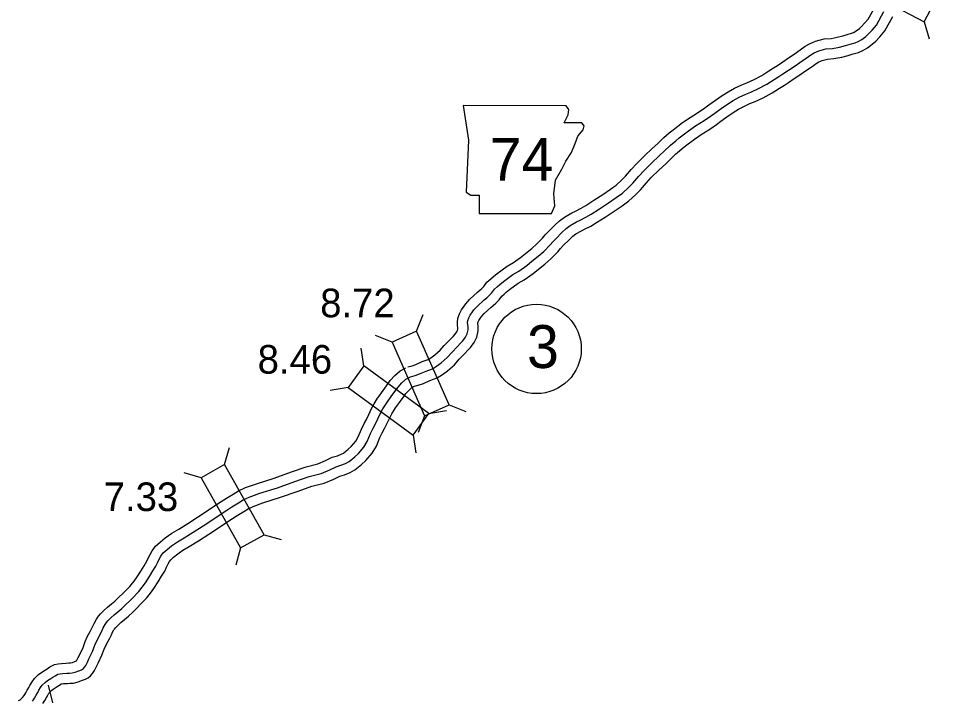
# Model space of a CAD drawing. Extents: x 31699 to 244310, y -8841 to 11474.
# Drawn here: x 135344 to 136248, y -2910 to -2239 of the extents above; entities that cross this region are included whole.
import ezdxf

# ---------------------------------------------------------------- set-up
doc = ezdxf.new("R2010")
doc.units = 0
for name, color, linetype in [('B_Logo', 7, 'Continuous'), ('G-ANNO-TEXT', 7, 'Continuous'), ('R_Border Notes', 7, 'Continuous'), ('R_XS_EARTHWORK_STAGE1', 7, 'Continuous'), ('R_XS_EARTHWORK_STAGE2', 7, 'Continuous'), ('S_WALL', 7, 'Continuous')]:
    doc.layers.add(name, color=color, linetype=linetype)

msp = doc.modelspace()

# ---------------------------------------------------------------- linework, layer by layer
at = {"layer": 'B_Logo'}
for points in [[(135730.28, -2591.49), (135734.79, -2590.26), (135739.24, -2588.69), (135745.54, -2585.9), (135752.05, -2583.58), (135755.89, -2581.02), (135760.45, -2577.71), (135766.47, -2572.53), (135770.76, -2567.55), (135776.37, -2561.84), (135779.47, -2558.54), (135781.72, -2556.12), (135784.48, -2552.57), (135786.05, -2549.28), (135786.89, -2545.27), (135786.87, -2542.47), (135786.58, -2539.94), (135786.44, -2538.34), (135786.75, -2536.2), (135787.6, -2533.59), (135789.11, -2530.84), (135791.28, -2527.69), (135792.53, -2525.74), (135795.69, -2522.25), (135802.63, -2515.72), (135805.21, -2513.7), (135807.39, -2511.81), (135809.84, -2509.19), (135812.87, -2505.36), (135815.77, -2502.67), (135818.22, -2500.65), (135821.66, -2497.89), (135830.86, -2491.01), (135836.82, -2487.63), (135844.76, -2482.16), (135849.72, -2477.78), (135856.01, -2472.86), (135861.49, -2468.15), (135867.7, -2461.83), (135870.27, -2458.67), (135873.57, -2455.37), (135879.32, -2449.66), (135883.48, -2445.75), (135887.32, -2442.65), (135893.75, -2439.07), (135897.13, -2437.37), (135902.89, -2434.46), (135908.19, -2431.35), (135916.21, -2426.14), (135925.08, -2420.34), (135932.76, -2415.07), (135938.78, -2410.69), (135944.8, -2405.37), (135949.09, -2400.93), (135954.96, -2394.08), (135960.04, -2388.5), (135967.7, -2381.03), (135974.7, -2374.57), (135980.85, -2368.65), (135984.68, -2364.88), (135986.27, -2363.47), (135991.29, -2359.22), (135994.79, -2356.26), (136003.93, -2349.58), (136010.88, -2344.66), (136019.22, -2339.45), (136025.58, -2335.07), (136029.68, -2332.03), (136035.97, -2327.64), (136042.32, -2323.19), (136047.89, -2319.74), (136053.58, -2316.49), (136060.35, -2313.44), (136065.32, -2311.4), (136072.88, -2307.93), (136080.97, -2303.53), (136088.12, -2298.94), (136092.82, -2295.97), (136096.8, -2293.47), (136102.23, -2289.82), (136107.72, -2286.11), (136113.41, -2282.33), (136119.64, -2277.87), (136124.14, -2274.77), (136127.52, -2272.81), (136132.03, -2270.77), (136138.93, -2268.98), (136145.58, -2268.46), (136152.43, -2267.27), (136158.34, -2265.69), (136162.92, -2264.32), (136167.7, -2262.88), (136170.82, -2261.59), (136174.4, -2259.49), (136178.37, -2256.53), (136181.14, -2254.03), (136184.58, -2250.34), (136188.8, -2245.43), (136196.22, -2232.16)], [(135358.27, -2910.65), (135359.06, -2909.38), (135360.04, -2907.84), (135361.75, -2904.95), (135363.33, -2902.21), (135364.51, -2899.99), (135366.08, -2897.25), (135367.73, -2895.1), (135370.77, -2892.2), (135373.09, -2890.45), (135376.33, -2888.49), (135378.38, -2887.14), (135380.44, -2885.66), (135383.15, -2884.3), (135385.41, -2883.81), (135387.87, -2883.46), (135392, -2883.23), (135394.52, -2883.08), (135397.12, -2882.92), (135400.37, -2882.16), (135403.96, -2880.8), (135406.35, -2879.91), (135407.34, -2879.37), (135408.4, -2878.5), (135409.39, -2877.35), (135410.64, -2875.48), (135412.28, -2872.33), (135413.78, -2869.11), (135417.32, -2861.68), (135419.47, -2855.72), (135421.43, -2851.37), (135423.86, -2846.94), (135425.3, -2844.06), (135426.81, -2841.25), (135427.92, -2838.57), (135429.63, -2835.22), (135431.01, -2833.41), (135432.53, -2831.66), (135435.37, -2828.77), (135438.54, -2825.74), (135442.31, -2822.78), (135446.01, -2819.54), (135450.04, -2815.71), (135454, -2812.01), (135457.83, -2808.04), (135461.07, -2804.74), (135462.98, -2802.73), (135466.28, -2798.56), (135469.44, -2794.14), (135473.38, -2788.1), (135476.67, -2782.6), (135479.56, -2777.84), (135481.2, -2774.49), (135482.84, -2771.07), (135484.48, -2768.13), (135486.78, -2764.84), (135490.61, -2761.54), (135495.04, -2757.77), (135500.8, -2753.78), (135507.36, -2749.93), (135516.3, -2744.45), (135526.17, -2738.04), (135549.48, -2722.64), (135554.44, -2719.33), (135561.07, -2715.61), (135565.7, -2712.57), (135571.54, -2709.85), (135581.83, -2706.17), (135599.22, -2700.63), (135616.41, -2694.49), (135630.35, -2689.57), (135642.17, -2686.74), (135650.73, -2683.14), (135656.96, -2680.09), (135661.81, -2678.58), (135666.38, -2676.75), (135669.76, -2674.85), (135675.32, -2670.4), (135679.02, -2666.9), (135684.43, -2660.65), (135687.71, -2655.16), (135690.98, -2647.26), (135693.6, -2642.03), (135695.77, -2637.94), (135698.12, -2632.92), (135700.87, -2627.23), (135703.1, -2623.14), (135706.13, -2618.18), (135707.44, -2616.3), (135711.26, -2611.06), (135714.82, -2606.16), (135717.98, -2601.6), (135721.81, -2597.5), (135725.77, -2593.87), (135730.28, -2591.49)]]:
    msp.add_lwpolyline(points, dxfattribs=at)
at = {"layer": 'G-ANNO-TEXT'}
msp.add_lwpolyline([(135782.17, -2324.72), (135787.25, -2358.56), (135784.99, -2409.88), (135789.5, -2412.7), (135797.96, -2412.7), (135797.96, -2430.74), (135869.02, -2430.74), (135872.4, -2423.41), (135871.27, -2411.57), (135872.97, -2398.03), (135879.17, -2387.32), (135883.12, -2379.42), (135888.76, -2370.97), (135892.14, -2361.94), (135894.96, -2354.61), (135900.04, -2348.41), (135901.16, -2344.46), (135898.91, -2341.64), (135881.43, -2341.64), (135885.37, -2333.75), (135885.94, -2328.67), (135883.6, -2324.77)], close=True, dxfattribs=at)
at = {"layer": 'R_Border Notes'}
msp.add_circle((135854.3, -2564.09), 44, dxfattribs=at)
at = {"layer": 'R_XS_EARTHWORK_STAGE1'}
for p, q in [((136235.67, -2242.27), (136240.84, -2259.09)), ((135736.2, -2546.74), (135742.55, -2530.32)), ((135712.05, -2557.41), (135695.64, -2551.06)), ((135684.29, -2580.85), (135681.57, -2563.46)), ((135668.73, -2602.18), (135651.34, -2604.9)), ((135768.22, -2619.17), (135784.64, -2625.52)), ((135748.27, -2627.53), (135765.66, -2624.81)), ((135744.08, -2629.85), (135737.73, -2646.26)), ((135732.71, -2648.86), (135735.43, -2666.25)), ((135547.32, -2677.91), (135552.08, -2660.96)), ((135524.31, -2690.84), (135507.36, -2686.08)), ((135586.11, -2746.96), (135603.06, -2751.72)), ((135563.09, -2759.89), (135558.34, -2776.84)), ((135378.14, -2912.25), (135374.05, -2895.13))]:
    msp.add_line(p, q, dxfattribs=at)
for points in [[(136248.03, -2218.94), (136178.05, -2181.87), (136165.69, -2205.19), (136235.67, -2242.27)], [(135768.22, -2619.17), (135736.2, -2546.74), (135712.05, -2557.41), (135744.08, -2629.85)], [(135748.27, -2627.53), (135684.29, -2580.85), (135668.73, -2602.18), (135732.71, -2648.86)], [(135586.11, -2746.96), (135547.32, -2677.91), (135524.31, -2690.84), (135563.09, -2759.89)]]:
    msp.add_lwpolyline(points, close=True, dxfattribs=at)
at = {"layer": 'R_XS_EARTHWORK_STAGE2'}
for points in [[(135727.64, -2581.85), (135731.81, -2580.71), (135735.55, -2579.39), (135741.84, -2576.61), (135747.52, -2574.58), (135750.17, -2572.81), (135754.25, -2569.86), (135759.38, -2565.44), (135763.39, -2560.78), (135769.16, -2554.91), (135772.16, -2551.72), (135774.09, -2549.64), (135775.93, -2547.28), (135776.51, -2546.06), (135776.88, -2544.28), (135776.87, -2543.07), (135776.63, -2540.95), (135776.37, -2538.05), (135776.98, -2533.91), (135778.38, -2529.61), (135780.58, -2525.59), (135782.95, -2522.15), (135784.56, -2519.64), (135788.55, -2515.24), (135796.11, -2508.13), (135798.85, -2505.98), (135800.44, -2504.6), (135802.25, -2502.67), (135805.51, -2498.55), (135809.19, -2495.14), (135811.91, -2492.9), (135815.53, -2489.98), (135825.37, -2482.62), (135831.51, -2479.14), (135838.6, -2474.26), (135843.33, -2470.09), (135849.66, -2465.13), (135854.66, -2460.84), (135860.24, -2455.15), (135862.84, -2451.95), (135866.51, -2448.29), (135872.37, -2442.46), (135876.91, -2438.21), (135881.7, -2434.34), (135889.07, -2430.23), (135892.63, -2428.44), (135898.1, -2425.67), (135902.94, -2422.84), (135910.75, -2417.77), (135919.51, -2412.03), (135926.99, -2406.9), (135932.51, -2402.88), (135937.88, -2398.13), (135941.69, -2394.19), (135947.46, -2387.45), (135952.85, -2381.54), (135960.82, -2373.77), (135967.84, -2367.29), (135973.87, -2361.48), (135977.84, -2357.58), (135979.71, -2355.91), (135984.84, -2351.59), (135988.61, -2348.4), (135998.08, -2341.47), (136005.33, -2336.33), (136013.73, -2331.09), (136019.76, -2326.93), (136023.84, -2323.91), (136030.24, -2319.45), (136036.81, -2314.84), (136042.77, -2311.14), (136049.04, -2307.57), (136056.39, -2304.25), (136061.34, -2302.22), (136068.41, -2298.99), (136075.87, -2294.92), (136082.75, -2290.51), (136087.49, -2287.51), (136091.35, -2285.08), (136096.64, -2281.53), (136102.15, -2277.8), (136107.74, -2274.09), (136113.89, -2269.69), (136118.78, -2266.31), (136122.94, -2263.9), (136128.69, -2261.3), (136137.28, -2259.08), (136144.34, -2258.53), (136150.28, -2257.5), (136155.62, -2256.07), (136160.05, -2254.74), (136164.34, -2253.45), (136166.36, -2252.61), (136168.86, -2251.15), (136172.02, -2248.78), (136174.13, -2246.9), (136177.12, -2243.67), (136180.56, -2239.67), (136187.43, -2227.38)], [(135732.92, -2601.14), (135737.78, -2599.81), (135742.93, -2597.99), (135749.25, -2595.2), (135756.57, -2592.59), (135761.6, -2589.23), (135766.66, -2585.56), (135773.56, -2579.62), (135778.12, -2574.33), (135783.58, -2568.77), (135786.78, -2565.37), (135789.34, -2562.61), (135793.04, -2557.86), (135795.6, -2552.51), (135796.9, -2546.26), (135796.86, -2541.87), (135796.53, -2538.92), (135796.5, -2538.62), (135796.52, -2538.49), (135796.82, -2537.57), (135797.63, -2536.1), (135799.6, -2533.23), (135800.49, -2531.84), (135802.84, -2529.26), (135809.16, -2523.31), (135811.57, -2521.42), (135814.34, -2519.03), (135817.43, -2515.71), (135820.23, -2512.18), (135822.36, -2510.2), (135824.54, -2508.4), (135827.79, -2505.79), (135836.34, -2499.4), (135842.13, -2496.11), (135850.93, -2490.05), (135856.12, -2485.47), (135862.35, -2480.59), (135868.33, -2475.46), (135875.16, -2468.5), (135877.7, -2465.38), (135880.63, -2462.46), (135886.27, -2456.85), (135890.05, -2453.3), (135892.94, -2450.97), (135898.43, -2447.91), (135901.62, -2446.3), (135907.69, -2443.24), (135913.45, -2439.86), (135921.67, -2434.52), (135930.65, -2428.64), (135938.53, -2423.24), (135945.05, -2418.49), (135951.71, -2412.6), (135956.49, -2407.66), (135962.45, -2400.7), (135967.23, -2395.45), (135974.58, -2388.29), (135981.57, -2381.85), (135987.82, -2375.81), (135991.52, -2372.18), (135992.82, -2371.02), (135997.74, -2366.86), (136000.98, -2364.12), (136009.77, -2357.7), (136016.42, -2352.99), (136024.71, -2347.81), (136031.39, -2343.2), (136035.51, -2340.15), (136041.7, -2335.84), (136047.83, -2331.54), (136053, -2328.34), (136058.13, -2325.41), (136064.31, -2322.62), (136069.31, -2320.57), (136077.36, -2316.88), (136086.07, -2312.14), (136093.5, -2307.37), (136098.16, -2304.43), (136102.25, -2301.85), (136107.81, -2298.11), (136113.29, -2294.42), (136119.09, -2290.56), (136125.39, -2286.05), (136129.49, -2283.22), (136132.1, -2281.71), (136135.36, -2280.23), (136140.59, -2278.88), (136146.83, -2278.39), (136154.58, -2277.05), (136161.07, -2275.31), (136165.8, -2273.9), (136171.07, -2272.31), (136175.28, -2270.56), (136179.94, -2267.84), (136184.71, -2264.27), (136188.16, -2261.17), (136192.03, -2257), (136197.03, -2251.19), (136205, -2236.94)], [(135344.32, -2910.11), (135345.58, -2909.73), (135346.21, -2909.24), (135347.46, -2908.06), (135348.47, -2907.08), (135349.99, -2905.03), (135350.59, -2904.05), (135351.53, -2902.59), (135353.11, -2899.92), (135354.58, -2897.36), (135355.76, -2895.15), (135357.74, -2891.69), (135360.27, -2888.39), (135364.28, -2884.57), (135367.47, -2882.16), (135371, -2880.03), (135372.7, -2878.91), (135375.24, -2877.07), (135379.82, -2874.79), (135383.65, -2873.96), (135386.88, -2873.5), (135391.41, -2873.25), (135393.93, -2873.09), (135395.68, -2872.99), (135397.45, -2872.58), (135400.44, -2871.44), (135401.6, -2871.01), (135402.01, -2870.38), (135403.31, -2867.89), (135404.74, -2864.84), (135408.08, -2857.82), (135410.19, -2851.96), (135412.48, -2846.9), (135415, -2842.3), (135416.42, -2839.46), (135417.76, -2836.96), (135418.83, -2834.38), (135421.12, -2829.88), (135423.25, -2827.09), (135425.18, -2824.87), (135428.34, -2821.65), (135431.98, -2818.18), (135435.92, -2815.07), (135439.27, -2812.15), (135443.18, -2808.43), (135446.99, -2804.88), (135450.67, -2801.06), (135453.87, -2797.8), (135455.42, -2796.17), (135458.28, -2792.55), (135461.18, -2788.49), (135464.9, -2782.8), (135468.1, -2777.44), (135470.78, -2773.04), (135472.2, -2770.13), (135473.95, -2766.48), (135475.99, -2762.81), (135479.31, -2758.07), (135484.11, -2753.94), (135488.94, -2749.83), (135495.42, -2745.35), (135502.22, -2741.35), (135510.97, -2736), (135520.69, -2729.67), (135543.95, -2714.31), (135549.21, -2710.8), (135555.87, -2707.06), (135560.83, -2703.81), (135567.74, -2700.59), (135578.62, -2696.7), (135596.02, -2691.15), (135613.06, -2685.06), (135627.51, -2679.97), (135639.05, -2677.21), (135646.59, -2674.03), (135653.26, -2670.77), (135658.45, -2669.15), (135662.06, -2667.71), (135664.16, -2666.53), (135668.75, -2662.85), (135671.79, -2659.98), (135676.29, -2654.77), (135678.75, -2650.66), (135681.88, -2643.1), (135684.71, -2637.45), (135686.82, -2633.48), (135689.09, -2628.62), (135691.98, -2622.65), (135694.44, -2618.14), (135697.75, -2612.7), (135699.31, -2610.48), (135703.18, -2605.18), (135706.66, -2600.38), (135710.17, -2595.31), (135714.76, -2590.39), (135719.97, -2585.62), (135725.62, -2582.64)], [(135368.56, -2913.08), (135370.39, -2909.99), (135372.08, -2907.05), (135373.26, -2904.84), (135374.43, -2902.8), (135375.19, -2901.8), (135377.26, -2899.84), (135378.7, -2898.74), (135381.67, -2896.95), (135384.07, -2895.37), (135385.63, -2894.24), (135386.49, -2893.81), (135387.17, -2893.66), (135388.87, -2893.42), (135392.58, -2893.21), (135395.12, -2893.06), (135398.56, -2892.85), (135403.3, -2891.75), (135407.47, -2890.16), (135410.5, -2889.04), (135412.97, -2887.69), (135415.41, -2885.67), (135417.36, -2883.42), (135419.26, -2880.57), (135421.24, -2876.76), (135422.83, -2873.38), (135426.56, -2865.53), (135428.74, -2859.48), (135430.39, -2855.84), (135432.72, -2851.59), (135434.18, -2848.66), (135435.86, -2845.54), (135437.01, -2842.76), (135438.13, -2840.57), (135438.77, -2839.73), (135439.88, -2838.45), (135442.39, -2835.89), (135445.1, -2833.31), (135448.69, -2830.48), (135452.75, -2826.94), (135456.9, -2822.99), (135461.02, -2819.14), (135465, -2815.02), (135468.26, -2811.69), (135470.54, -2809.29), (135474.27, -2804.58), (135477.7, -2799.78), (135481.86, -2793.4), (135485.23, -2787.76), (135488.34, -2782.64), (135490.2, -2778.85), (135491.72, -2775.67), (135492.96, -2773.44), (135494.25, -2771.6), (135497.12, -2769.13), (135501.14, -2765.71), (135506.19, -2762.22), (135512.51, -2758.5), (135521.64, -2752.91), (135531.65, -2746.4), (135555.01, -2730.97), (135559.67, -2727.86), (135566.27, -2724.16), (135570.58, -2721.33), (135575.34, -2719.11), (135585.03, -2715.64), (135602.42, -2710.1), (135619.75, -2703.91), (135633.18, -2699.18), (135645.3, -2696.28), (135654.87, -2692.25), (135660.66, -2689.41), (135665.16, -2688.01), (135670.71, -2685.78), (135675.37, -2683.17), (135681.89, -2677.95), (135686.25, -2673.83), (135692.56, -2666.54), (135696.67, -2659.66), (135700.08, -2651.42), (135702.49, -2646.61), (135704.72, -2642.41), (135707.15, -2637.22), (135709.77, -2631.8), (135711.77, -2628.14), (135714.5, -2623.65), (135715.58, -2622.11), (135719.35, -2616.95), (135722.98, -2611.95), (135725.79, -2607.89), (135728.85, -2604.61), (135731.57, -2602.11), (135734.93, -2600.35)]]:
    msp.add_lwpolyline(points, dxfattribs=at)

# ---------------------------------------------------------------- texts
at = {"layer": 'G-ANNO-TEXT'}
msp.add_text('74', height=42.24, dxfattribs=at).set_placement((135808.09, -2398.66))
at = {"layer": 'R_Border Notes'}
msp.add_text('3', height=42.24, dxfattribs=at).set_placement((135844.86, -2582.9))
at = {"layer": 'S_WALL'}
for s, p in [('8.72', (135641.36, -2532.94)), ('8.46', (135579.82, -2588.41)), ('7.33', (135428.35, -2723.66))]:
    msp.add_text(s, height=28.16, dxfattribs=at).set_placement(p)

doc.saveas('drawing.dxf')
